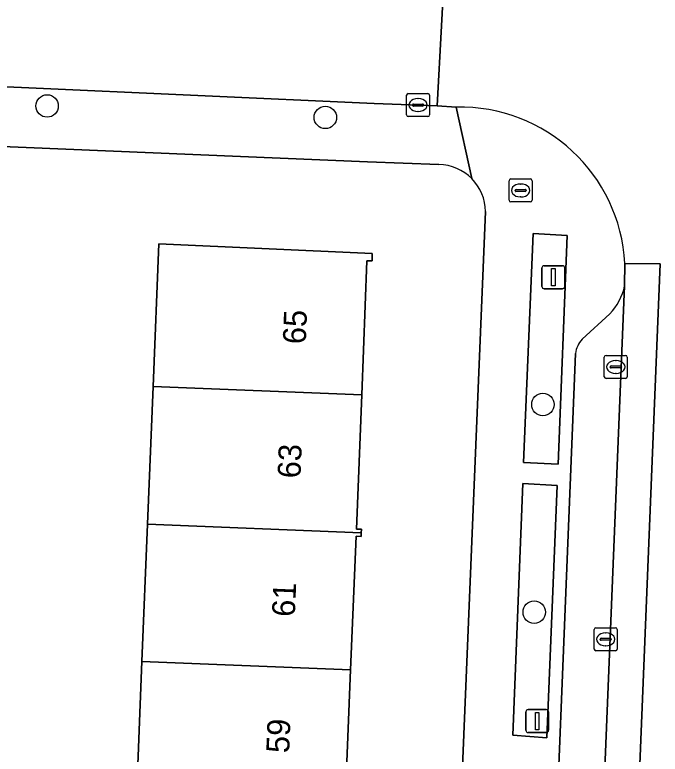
# Model space of a CAD drawing. Extents: x 160732 to 162107, y 387428 to 388479.
# Drawn here: x 161752.72 to 161780.82, y 387970.57 to 388002.74 of the extents above; entities that cross this region are included whole.
import ezdxf

# ---------------------------------------------------------------- set-up
doc = ezdxf.new("R2010")
doc.units = 0
for name, color, linetype in [('IMGEO_Boom', 7, 'Continuous'), ('IMGEO_Brandkraan', 7, 'Continuous'), ('IMGEO_Erf', 7, 'Continuous'), ('IMGEO_Groenvoorziening', 7, 'Continuous'), ('IMGEO_Kolk', 7, 'Continuous'), ('IMGEO_Lichtmast', 7, 'Continuous'), ('IMGEO_Pand', 7, 'Continuous'), ('IMGEO_Pand_nummerreeks', 7, 'Continuous'), ('IMGEO_Parkeervlak_open', 7, 'Continuous'), ('IMGEO_Rijbaan_lokaal_gesloten', 7, 'Continuous'), ('IMGEO_Rijbaan_lokaal_open', 7, 'Continuous'), ('IMGEO_Voetpad_open', 7, 'Continuous')]:
    doc.layers.add(name, color=color, linetype=linetype)

msp = doc.modelspace()

# ---------------------------------------------------------------- linework, layer by layer
at = {"layer": 'IMGEO_Boom'}
for centre in [(161754.129, 387998.776), (161766.24, 387998.28), (161775.711, 387985.783), (161775.333, 387976.748)]:
    msp.add_circle(centre, 0.489, dxfattribs=at)
at = {"layer": 'IMGEO_Brandkraan'}
for p, q in [((161774.24, 387994.674), (161774.24, 387995.526)), ((161774.315, 387995.6), (161775.167, 387995.6)), ((161774.728, 387995.38), (161774.753, 387995.38)), ((161775.241, 387995.526), (161775.241, 387994.674)), ((161774.499, 387995.094), (161774.499, 387995.106)), ((161774.937, 387995.057), (161774.539, 387995.057)), ((161774.542, 387995.143), (161774.94, 387995.143)), ((161774.983, 387995.106), (161774.983, 387995.094)), ((161774.751, 387994.82), (161774.726, 387994.82)), ((161775.167, 387994.6), (161774.315, 387994.6))]:
    msp.add_line(p, q, dxfattribs=at)
for points in [[(161774.24, 387994.674), (161774.24, 387995.526)], [(161774.315, 387995.6), (161775.167, 387995.6)], [(161775.241, 387995.526), (161775.241, 387994.674)], [(161775.167, 387994.6), (161774.315, 387994.6)]]:
    msp.add_lwpolyline(points, dxfattribs=at)
for centre, radius, start, end in [((161774.317, 387995.524), 0.0765, 91.552, 178.448), ((161774.317, 387995.524), 0.0765, 91.552, 178.448), ((161775.165, 387995.524), 0.0765, 1.552, 88.448), ((161775.165, 387995.524), 0.0765, 1.552, 88.448), ((161774.539, 387995.103), 0.0403, 85.8775, 175.7526), ((161774.536, 387995.093), 0.0366, 178.938, 274.7102), ((161774.94, 387995.1), 0.043, 264.8664, 352.4533), ((161774.944, 387995.105), 0.0386, 1.7309, 96.639), ((161774.317, 387994.676), 0.0765, 181.552, 268.448), ((161774.317, 387994.676), 0.0765, 181.552, 268.448), ((161775.165, 387994.676), 0.0765, 271.552, 358.448), ((161775.165, 387994.676), 0.0765, 271.552, 358.448)]:
    msp.add_arc(centre, radius, start, end, dxfattribs=at)
for centre, major_axis, ratio, start_param, end_param in [((161774.727, 387995.1), (-0.387, 0.002), 0.722429, 4.712389, 7.853982), ((161774.752, 387995.1), (-0.39, 0.002), 0.717154, 1.570796, 4.712389)]:
    msp.add_ellipse(centre, major_axis=major_axis, ratio=ratio, start_param=start_param, end_param=end_param, dxfattribs=at)
at = {"layer": 'IMGEO_Erf'}
for points in [[(161771.187, 387996.23), (161768.072, 387996.343), (161749.399, 387997.125)], [(161771.216, 387945.869), (161773.211, 387994.183)], [(161758.014, 387968.619), (161758.258, 387974.597), (161758.502, 387980.572), (161758.746, 387986.569), (161759, 387992.779), (161768.285, 387992.351), (161768.272, 387992.034), (161768.053, 387992.044), (161767.823, 387986.206), (161767.593, 387980.368), (161767.812, 387980.358), (161767.805, 387980.199), (161767.799, 387980.04), (161767.58, 387980.05), (161767.339, 387974.233), (161767.097, 387968.415)]]:
    msp.add_lwpolyline(points, dxfattribs=at)
for centre, radius, start, end in [((161771.146, 387994.166), 2.064, 44.6516, 88.8544), ((161771.139, 387994.162), 2.072, 0.5871, 44.6186)]:
    msp.add_arc(centre, radius, start, end, dxfattribs=at)
at = {"layer": 'IMGEO_Groenvoorziening'}
for points in [[(161776.372, 387983.183), (161776.767, 387993.144), (161775.281, 387993.226), (161774.871, 387983.262)], [(161775.886, 387971.286), (161776.328, 387982.267), (161774.842, 387982.342), (161774.408, 387971.391)]]:
    msp.add_lwpolyline(points, close=True, dxfattribs=at)
at = {"layer": 'IMGEO_Kolk'}
for p, q in [((161769.775, 387998.39), (161769.775, 387999.242)), ((161769.85, 387999.316), (161770.702, 387999.316)), ((161770.776, 387999.242), (161770.776, 387998.39)), ((161770.077, 387998.859), (161770.475, 387998.859)), ((161770.263, 387999.096), (161770.288, 387999.096)), ((161770.034, 387998.81), (161770.034, 387998.822)), ((161770.472, 387998.773), (161770.074, 387998.773)), ((161770.286, 387998.536), (161770.261, 387998.536)), ((161770.518, 387998.822), (161770.518, 387998.81)), ((161770.702, 387998.316), (161769.85, 387998.316)), ((161778.457, 387987.921), (161779.309, 387987.921)), ((161778.382, 387986.995), (161778.382, 387987.847)), ((161778.87, 387987.701), (161778.895, 387987.701)), ((161779.383, 387987.847), (161779.383, 387986.995)), ((161778.641, 387987.415), (161778.641, 387987.427)), ((161779.079, 387987.378), (161778.681, 387987.378)), ((161778.684, 387987.464), (161779.082, 387987.464)), ((161779.125, 387987.427), (161779.125, 387987.415)), ((161778.893, 387987.141), (161778.868, 387987.141)), ((161779.309, 387986.921), (161778.457, 387986.921)), ((161778.018, 387976.07), (161778.87, 387976.07)), ((161777.943, 387975.144), (161777.943, 387975.996)), ((161778.431, 387975.85), (161778.456, 387975.85)), ((161778.944, 387975.996), (161778.944, 387975.144)), ((161778.202, 387975.564), (161778.202, 387975.576)), ((161778.64, 387975.527), (161778.242, 387975.527)), ((161778.245, 387975.613), (161778.643, 387975.613)), ((161778.686, 387975.576), (161778.686, 387975.564)), ((161778.87, 387975.07), (161778.018, 387975.07)), ((161778.454, 387975.29), (161778.429, 387975.29))]:
    msp.add_line(p, q, dxfattribs=at)
for points in [[(161769.775, 387998.39), (161769.775, 387999.242)], [(161769.85, 387999.316), (161770.702, 387999.316)], [(161770.776, 387999.242), (161770.776, 387998.39)], [(161770.702, 387998.316), (161769.85, 387998.316)], [(161778.457, 387987.921), (161779.309, 387987.921)], [(161778.382, 387986.995), (161778.382, 387987.847)], [(161779.383, 387987.847), (161779.383, 387986.995)], [(161779.309, 387986.921), (161778.457, 387986.921)], [(161778.018, 387976.07), (161778.87, 387976.07)], [(161777.943, 387975.144), (161777.943, 387975.996)], [(161778.944, 387975.996), (161778.944, 387975.144)], [(161778.87, 387975.07), (161778.018, 387975.07)]]:
    msp.add_lwpolyline(points, dxfattribs=at)
for centre, radius, start, end in [((161769.852, 387999.24), 0.0765, 91.552, 178.448), ((161769.852, 387999.24), 0.0765, 91.552, 178.448), ((161770.7, 387999.24), 0.0765, 1.552, 88.448), ((161770.7, 387999.24), 0.0765, 1.552, 88.448), ((161770.074, 387998.819), 0.0403, 85.8775, 175.7526), ((161770.479, 387998.821), 0.0386, 1.7309, 96.639), ((161770.071, 387998.809), 0.0366, 178.938, 274.7102), ((161770.475, 387998.816), 0.043, 264.8664, 352.4533), ((161769.852, 387998.392), 0.0765, 181.552, 268.448), ((161769.852, 387998.392), 0.0765, 181.552, 268.448), ((161770.7, 387998.392), 0.0765, 271.552, 358.448), ((161770.7, 387998.392), 0.0765, 271.552, 358.448), ((161778.459, 387987.845), 0.0765, 91.552, 178.448), ((161778.459, 387987.845), 0.0765, 91.552, 178.448), ((161779.307, 387987.845), 0.0765, 1.552, 88.448), ((161779.307, 387987.845), 0.0765, 1.552, 88.448), ((161778.681, 387987.424), 0.0403, 85.8775, 175.7526), ((161778.678, 387987.414), 0.0366, 178.938, 274.7102), ((161779.082, 387987.421), 0.043, 264.8664, 352.4533), ((161779.086, 387987.426), 0.0386, 1.7309, 96.639), ((161778.459, 387986.997), 0.0765, 181.552, 268.448), ((161778.459, 387986.997), 0.0765, 181.552, 268.448), ((161779.307, 387986.997), 0.0765, 271.552, 358.448), ((161779.307, 387986.997), 0.0765, 271.552, 358.448), ((161778.02, 387975.994), 0.0765, 91.552, 178.448), ((161778.02, 387975.994), 0.0765, 91.552, 178.448), ((161778.868, 387975.994), 0.0765, 1.552, 88.448), ((161778.868, 387975.994), 0.0765, 1.552, 88.448), ((161778.242, 387975.573), 0.0403, 85.8775, 175.7526), ((161778.239, 387975.563), 0.0366, 178.938, 274.7102), ((161778.643, 387975.57), 0.043, 264.8664, 352.4533), ((161778.647, 387975.575), 0.0386, 1.7309, 96.639), ((161778.02, 387975.146), 0.0765, 181.552, 268.448), ((161778.02, 387975.146), 0.0765, 181.552, 268.448), ((161778.868, 387975.146), 0.0765, 271.552, 358.448), ((161778.868, 387975.146), 0.0765, 271.552, 358.448)]:
    msp.add_arc(centre, radius, start, end, dxfattribs=at)
for centre, major_axis, ratio, start_param, end_param in [((161770.262, 387998.816), (-0.387, 0.002), 0.722429, 4.712389, 7.853982), ((161770.287, 387998.816), (-0.39, 0.002), 0.717154, 1.570796, 4.712389), ((161778.869, 387987.421), (-0.387, 0.002), 0.722429, 4.712389, 7.853982), ((161778.894, 387987.421), (-0.39, 0.002), 0.717154, 1.570796, 4.712389), ((161778.43, 387975.57), (-0.387, 0.002), 0.722429, 4.712389, 7.853982), ((161778.455, 387975.57), (-0.39, 0.002), 0.717154, 1.570796, 4.712389)]:
    msp.add_ellipse(centre, major_axis=major_axis, ratio=ratio, start_param=start_param, end_param=end_param, dxfattribs=at)
at = {"layer": 'IMGEO_Lichtmast'}
for p, q in [((161775.768, 387991.826), (161776.558, 387991.826)), ((161776.558, 387991.826), (161775.768, 387991.826)), ((161775.668, 387990.926), (161775.668, 387991.726)), ((161775.668, 387991.726), (161775.668, 387990.926)), ((161776.658, 387991.726), (161776.658, 387990.926)), ((161776.658, 387990.926), (161776.658, 387991.726)), ((161776.558, 387990.826), (161775.768, 387990.826)), ((161775.768, 387990.826), (161776.558, 387990.826)), ((161775.067, 387972.508), (161775.857, 387972.508)), ((161775.857, 387972.508), (161775.067, 387972.508)), ((161774.967, 387971.608), (161774.967, 387972.408)), ((161774.967, 387972.408), (161774.967, 387971.608)), ((161775.957, 387972.408), (161775.957, 387971.608)), ((161775.957, 387971.608), (161775.957, 387972.408)), ((161775.857, 387971.508), (161775.067, 387971.508)), ((161775.067, 387971.508), (161775.857, 387971.508))]:
    msp.add_line(p, q, dxfattribs=at)
for points in [[(161776.088, 387991.701), (161776.238, 387991.701), (161776.238, 387990.951), (161776.088, 387990.951), (161776.088, 387991.701)], [(161775.387, 387972.383), (161775.537, 387972.383), (161775.537, 387971.633), (161775.387, 387971.633), (161775.387, 387972.383)]]:
    msp.add_lwpolyline(points, dxfattribs=at)
for centre, start, end in [((161775.768, 387991.726), 90, 180), ((161775.768, 387991.726), 90, 180), ((161776.558, 387991.726), 0, 90), ((161776.558, 387991.726), 360, 90), ((161775.768, 387990.926), 180, 270), ((161775.768, 387990.926), 180, 270), ((161776.558, 387990.926), 270, 0), ((161776.558, 387990.926), 270, 0), ((161775.067, 387972.408), 90, 180), ((161775.067, 387972.408), 90, 180), ((161775.857, 387972.408), 0, 90), ((161775.857, 387972.408), 360, 90), ((161775.067, 387971.608), 180, 270), ((161775.067, 387971.608), 180, 270), ((161775.857, 387971.608), 270, 0), ((161775.857, 387971.608), 270, 0)]:
    msp.add_arc(centre, 0.1, start, end, dxfattribs=at)
at = {"layer": 'IMGEO_Pand'}
for points in [[(161767.823, 387986.206), (161768.053, 387992.044), (161768.272, 387992.034), (161768.285, 387992.351), (161759, 387992.779), (161758.746, 387986.569)], [(161767.805, 387980.199), (161767.812, 387980.358), (161767.593, 387980.368), (161767.823, 387986.206), (161758.746, 387986.569), (161758.502, 387980.572)], [(161758.502, 387980.572), (161758.258, 387974.597), (161767.339, 387974.233), (161767.58, 387980.05), (161767.799, 387980.04), (161767.805, 387980.199)], [(161758.258, 387974.597), (161758.014, 387968.619), (161767.31, 387968.247), (161767.316, 387968.406), (161767.097, 387968.415), (161767.339, 387974.233)]]:
    msp.add_lwpolyline(points, close=True, dxfattribs=at)
at = {"layer": 'IMGEO_Parkeervlak_open'}
for points in [[(161777.715, 387952.878), (161779.268, 387990.951)], [(161778.62, 387989.729), (161777.413, 387988.627)], [(161777.128, 387988.004), (161775.838, 387956.093)]]:
    msp.add_lwpolyline(points, dxfattribs=at)
for centre, radius, start, end in [((161776.87, 387991.44), 2.447, 315.647, 348.4809), ((161778.27, 387987.858), 1.151, 138.1086, 172.7267)]:
    msp.add_arc(centre, radius, start, end, dxfattribs=at)
at = {"layer": 'IMGEO_Rijbaan_lokaal_gesloten'}
for points in [[(161772.266, 388005.721), (161771.481, 388005.759), (161771.111, 387998.783), (161771.935, 387998.725)], [(161779.276, 387991.923), (161780.816, 387991.905), (161779.002, 387947.26), (161777.46, 387947.316), (161777.454, 387947.188)]]:
    msp.add_lwpolyline(points, dxfattribs=at)
msp.add_lwpolyline([(161777.46, 387947.316), (161779.002, 387947.26), (161780.816, 387991.905), (161779.276, 387991.923), (161779.268, 387990.951), (161777.715, 387952.878)], close=True, dxfattribs=at)
msp.add_arc((161772.11, 387991.551), 7.176, 2.9677, 91.3973, dxfattribs=at)
at = {"layer": 'IMGEO_Rijbaan_lokaal_open'}
msp.add_lwpolyline([(161771.111, 387998.783), (161771.481, 388005.759), (161768.081, 388005.879), (161757.87, 388006.355), (161752.785, 388006.567), (161750.869, 388006.647), (161746.577, 388006.823), (161740.81, 388007.059), (161736.667, 388007.228), (161730.898, 388007.464), (161724.842, 388007.712), (161719.977, 388007.911), (161719.685, 388000.981), (161742.974, 388000), (161748.616, 387999.762), (161753.012, 387999.577), (161768.366, 387998.89)], close=True, dxfattribs=at)
at = {"layer": 'IMGEO_Voetpad_open'}
for points in [[(161753.012, 387999.577), (161748.616, 387999.762), (161742.974, 388000), (161719.685, 388000.981), (161716.898, 388001.099), (161708.977, 388001.433), (161692.761, 388002.116), (161687.542, 388002.336)], [(161686.312, 387999.703), (161692.183, 387999.472), (161708.66, 387998.822), (161708.551, 387994.86), (161710.197, 387994.769), (161710.352, 387998.755), (161712.075, 387998.688), (161747.915, 387997.187), (161749.399, 387997.125), (161768.072, 387996.343), (161771.187, 387996.23)], [(161772.614, 387995.617), (161771.935, 387998.725), (161771.111, 387998.783), (161768.366, 387998.89), (161753.012, 387999.577)], [(161771.935, 387998.725), (161772.614, 387995.617)], [(161773.211, 387994.183), (161771.216, 387945.869), (161771.123, 387941.423)], [(161779.268, 387990.951), (161779.276, 387991.923)], [(161777.413, 387988.627), (161778.62, 387989.729)], [(161775.838, 387956.093), (161777.128, 387988.004)]]:
    msp.add_lwpolyline(points, dxfattribs=at)
for points in [[(161774.871, 387983.262), (161775.281, 387993.226), (161776.767, 387993.144), (161776.372, 387983.183)], [(161774.408, 387971.391), (161774.842, 387982.342), (161776.328, 387982.267), (161775.886, 387971.286)]]:
    msp.add_lwpolyline(points, close=True, dxfattribs=at)
for centre, radius, start, end in [((161772.11, 387991.551), 7.176, 2.9677, 91.3973), ((161771.146, 387994.166), 2.064, 44.6516, 88.8544), ((161771.139, 387994.162), 2.072, 0.5871, 44.6186), ((161776.87, 387991.44), 2.447, 315.647, 348.4809), ((161778.27, 387987.858), 1.151, 138.1086, 172.7267)]:
    msp.add_arc(centre, radius, start, end, dxfattribs=at)

# ---------------------------------------------------------------- texts
at = {"layer": 'IMGEO_Pand_nummerreeks'}
for s, rotation, p in [('65', 87.743, (161765.387, 387988.399)), ('63', 87.743, (161765.157, 387982.561)), ('61', 87.6241, (161764.912, 387976.534)), ('59', 87.6241, (161764.665, 387970.603))]:
    msp.add_text(s, height=1, rotation=rotation, dxfattribs=at).set_placement(p)

doc.saveas('drawing.dxf')
